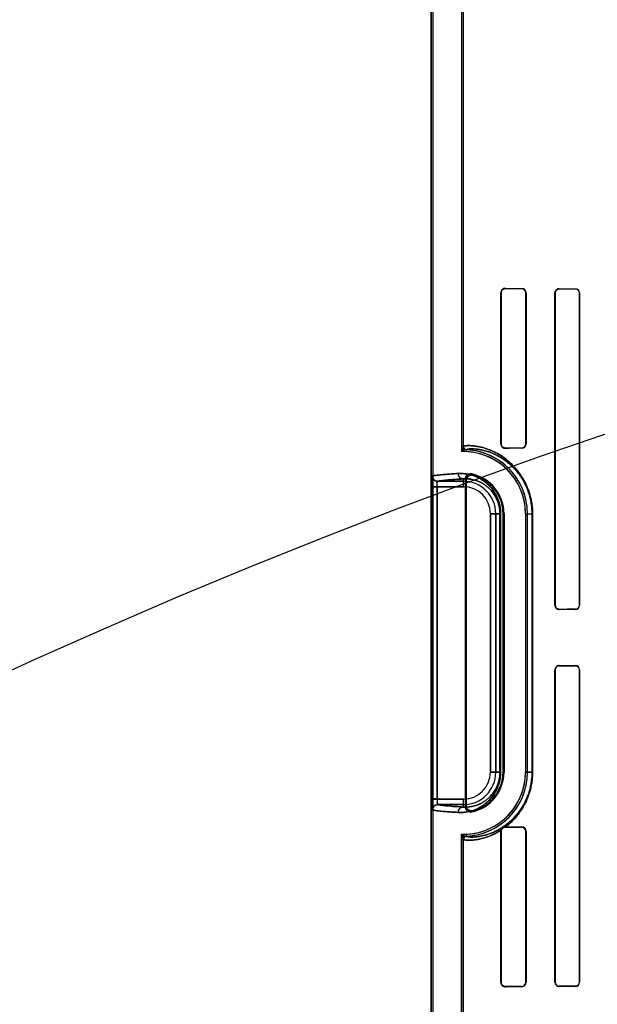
# Model space of a CAD drawing. Header units: millimetres. Extents: x 0 to 297, y 0 to 210.
# Tile 343 of 455: x 239.467 to 239.896, y 158.607 to 159.338. Entities that reach past the tile are written whole.
import ezdxf

# ---------------------------------------------------------------- set-up
doc = ezdxf.new("R2010")
doc.units = ezdxf.units.MM
doc.header["$LTSCALE"] = 16.335
doc.layers.get('0').update_dxf_attribs({"linetype": 'CONTINUOUS'})
for name, color, linetype in [('AXES_REF', 7, 'CONTINUOUS'), ('INTFCLR_1', 7, 'CONTINUOUS'), ('INTFCLR_72935', 7, 'CONTINUOUS')]:
    doc.layers.add(name, color=color, linetype=linetype)

msp = doc.modelspace()

# ---------------------------------------------------------------- linework, layer by layer
at = {"color": 7, "linetype": 'Continuous'}
for radius in [7.75666, 7.756, 7.70633]:
    msp.add_circle((241.43024, 154.5393), radius, dxfattribs=at)
msp.add_arc((241.43024, 154.5393), 7.68, 278.277129, 261.722871, dxfattribs=at)
at = {"layer": 'AXES_REF', "color": 9, "linetype": 'Continuous'}
msp.add_circle((241.43024, 154.5393), 4.74286, dxfattribs=at)
msp.add_arc((241.43024, 154.5393), 7.07561, 94.411812, 85.588188, dxfattribs=at)
at = {"layer": 'INTFCLR_1', "color": 6, "linetype": 'Continuous'}
for p, q in [((239.77278, 157.33929), (239.77278, 159.47529)), ((239.77419, 157.33929), (239.77419, 159.4753)), ((239.79537, 159.47573), (239.79537, 159.02121)), ((239.79678, 159.02121), (239.79678, 159.47575)), ((239.82454, 159.13529), (239.82454, 159.02329)), ((239.82474, 159.13529), (239.82474, 159.02329)), ((239.84318, 159.02329), (239.84318, 159.13529)), ((239.84335, 159.02329), (239.84335, 159.13529)), ((239.86482, 159.13529), (239.86482, 158.90329)), ((239.86496, 159.13529), (239.86496, 158.90329)), ((239.883, 158.90329), (239.883, 159.13529)), ((239.88313, 158.90329), (239.88313, 159.13529)), ((239.79819, 158.75366), (239.79819, 158.99691)), ((239.79889, 158.99604), (239.79889, 158.75454)), ((239.82625, 158.77929), (239.82625, 158.97129)), ((239.82695, 158.97129), (239.82695, 158.77929)), ((239.84295, 158.97129), (239.84295, 158.77929)), ((239.84436, 158.77929), (239.84436, 158.97129)), ((239.86482, 158.85529), (239.86482, 158.62329)), ((239.86496, 158.85529), (239.86496, 158.62329)), ((239.883, 158.62329), (239.883, 158.85529)), ((239.88313, 158.62329), (239.88313, 158.85529)), ((239.82802, 158.73873), (239.82828, 158.73873)), ((239.82466, 158.73618), (239.82454, 158.73529)), ((239.82454, 158.73529), (239.82454, 158.62329)), ((239.82474, 158.73529), (239.82474, 158.62329)), ((239.84318, 158.62329), (239.84318, 158.73529)), ((239.84335, 158.62329), (239.84335, 158.73529)), ((239.79537, 158.72936), (239.79537, 157.76521)), ((239.79678, 157.76521), (239.79678, 158.72936))]:
    msp.add_line(p, q, dxfattribs=at)
at = {"layer": 'INTFCLR_1', "color": 9, "linetype": 'Continuous'}
for p, q in [((239.82454, 159.13529), (239.82474, 159.13529)), ((239.82802, 159.13854), (239.82802, 159.13873)), ((239.84002, 159.13864), (239.84002, 159.13847)), ((239.84318, 159.13529), (239.84335, 159.13529)), ((239.86482, 159.13529), (239.86496, 159.13529)), ((239.86802, 159.13833), (239.86802, 159.13847)), ((239.88002, 159.13841), (239.88002, 159.13828)), ((239.883, 159.13529), (239.88313, 159.13529)), ((239.79678, 159.02121), (239.79537, 159.02121)), ((239.79899, 159.01741), (239.79906, 159.01882)), ((239.82474, 159.02329), (239.82454, 159.02329)), ((239.82802, 159.01984), (239.82802, 159.02003)), ((239.84002, 159.0201), (239.84002, 159.01993)), ((239.84335, 159.02329), (239.84318, 159.02329)), ((239.79678, 158.99536), (239.77767, 158.99536)), ((239.79678, 158.99136), (239.79678, 158.99715)), ((239.77324, 158.75922), (239.77324, 158.99136)), ((239.77723, 158.99136), (239.77723, 158.75922)), ((239.77723, 158.99136), (239.79678, 158.99136)), ((239.81685, 158.97129), (239.81685, 158.77929)), ((239.81685, 158.97129), (239.82441, 158.97129)), ((239.82085, 158.77929), (239.82085, 158.97129)), ((239.82394, 158.77929), (239.82394, 158.97129)), ((239.82441, 158.97129), (239.82441, 158.77929)), ((239.82625, 158.97129), (239.82695, 158.97129)), ((239.84295, 158.97129), (239.84814, 158.97129)), ((239.84784, 158.77929), (239.84784, 158.97129)), ((239.84814, 158.97129), (239.84814, 158.77929)), ((239.86496, 158.90329), (239.86482, 158.90329)), ((239.86802, 158.9001), (239.86802, 158.90024)), ((239.88002, 158.90029), (239.88002, 158.90016)), ((239.88313, 158.90329), (239.883, 158.90329)), ((239.86802, 158.85833), (239.86802, 158.85847)), ((239.88002, 158.85841), (239.88002, 158.85828)), ((239.86482, 158.85529), (239.86496, 158.85529)), ((239.883, 158.85529), (239.88313, 158.85529)), ((239.82441, 158.77929), (239.81685, 158.77929)), ((239.82695, 158.77929), (239.82625, 158.77929)), ((239.84295, 158.77929), (239.84814, 158.77929)), ((239.79678, 158.75922), (239.77324, 158.75922)), ((239.77767, 158.75522), (239.79678, 158.75522)), ((239.79678, 158.75342), (239.79678, 158.75922)), ((239.82802, 158.73854), (239.82802, 158.73873)), ((239.84002, 158.73864), (239.84002, 158.73847)), ((239.79906, 158.73176), (239.79899, 158.73317)), ((239.82454, 158.73529), (239.82474, 158.73529)), ((239.84318, 158.73529), (239.84335, 158.73529)), ((239.79537, 158.72936), (239.79678, 158.72936)), ((239.82474, 158.62329), (239.82454, 158.62329)), ((239.84335, 158.62329), (239.84318, 158.62329)), ((239.86496, 158.62329), (239.86482, 158.62329)), ((239.88313, 158.62329), (239.883, 158.62329)), ((239.82802, 158.61984), (239.82802, 158.62003)), ((239.84002, 158.6201), (239.84002, 158.61993)), ((239.86802, 158.6201), (239.86802, 158.62024)), ((239.88002, 158.62029), (239.88002, 158.62016))]:
    msp.add_line(p, q, dxfattribs=at)
at = {"layer": 'INTFCLR_1', "color": 7, "linetype": 'Continuous'}
for p, q in [((239.77324, 158.99136), (239.77723, 158.99136)), ((239.77723, 158.99136), (239.77324, 158.99058)), ((239.82535, 158.73804), (239.82871, 158.74038)), ((239.82871, 158.74038), (239.82552, 158.73815))]:
    msp.add_line(p, q, dxfattribs=at)
for points in [[(239.82802, 159.13854), (239.8279, 159.13854), (239.82778, 159.13853), (239.82766, 159.13852), (239.82755, 159.13851), (239.82744, 159.13849), (239.82734, 159.13847), (239.82723, 159.13845), (239.82713, 159.13842), (239.82704, 159.1384)], [(239.86802, 159.13833), (239.86791, 159.13833), (239.8678, 159.13832), (239.86769, 159.13831), (239.86758, 159.1383), (239.86746, 159.13828), (239.86735, 159.13826), (239.86725, 159.13824), (239.86714, 159.13821), (239.86704, 159.13817)], [(239.82704, 159.02018), (239.82714, 159.02015), (239.82724, 159.02012), (239.82734, 159.0201), (239.82744, 159.02008), (239.82755, 159.02006), (239.82766, 159.02005), (239.82778, 159.02004), (239.8279, 159.02003), (239.82802, 159.02003)], [(239.86704, 158.9004), (239.86714, 158.90037), (239.86725, 158.90034), (239.86735, 158.90031), (239.86746, 158.90029), (239.86757, 158.90027), (239.86768, 158.90026), (239.86779, 158.90025), (239.8679, 158.90024), (239.86802, 158.90024)], [(239.86802, 158.85833), (239.86791, 158.85833), (239.8678, 158.85832), (239.86769, 158.85831), (239.86758, 158.8583), (239.86746, 158.85828), (239.86735, 158.85826), (239.86725, 158.85824), (239.86714, 158.85821), (239.86704, 158.85817)], [(239.82802, 158.73854), (239.8279, 158.73854), (239.82778, 158.73853), (239.82766, 158.73852), (239.82755, 158.73851), (239.82744, 158.73849), (239.82734, 158.73847), (239.82723, 158.73845), (239.82713, 158.73842), (239.82704, 158.7384)], [(239.82711, 158.73862), (239.82716, 158.73863), (239.82721, 158.73864), (239.82726, 158.73866), (239.82731, 158.73867), (239.82737, 158.73868), (239.82742, 158.73869), (239.82748, 158.7387), (239.82754, 158.7387), (239.8276, 158.73871), (239.82767, 158.73872), (239.82773, 158.73872), (239.8278, 158.73873), (239.82787, 158.73873), (239.82794, 158.73873), (239.82802, 158.73873)], [(239.82704, 158.62018), (239.82714, 158.62015), (239.82724, 158.62012), (239.82734, 158.6201), (239.82744, 158.62008), (239.82755, 158.62006), (239.82766, 158.62005), (239.82778, 158.62004), (239.8279, 158.62003), (239.82802, 158.62003)], [(239.86704, 158.6204), (239.86714, 158.62037), (239.86725, 158.62034), (239.86735, 158.62031), (239.86746, 158.62029), (239.86757, 158.62027), (239.86768, 158.62026), (239.86779, 158.62025), (239.8679, 158.62024), (239.86802, 158.62024)]]:
    msp.add_lwpolyline(points, dxfattribs=at)
at = {"layer": 'INTFCLR_1', "color": 6, "linetype": 'Continuous'}
for centre, radius, start, end in [((239.82799, 159.13529), 0.00345, 89.50433, 179.98944), ((239.84, 159.13529), 0.00335, 0.00466, 89.60143), ((239.84, 159.13529), 0.00318, 0.00304, 89.68322), ((239.868, 159.13529), 0.00319, 89.70002, 179.99776), ((239.88, 159.13529), 0.00313, 0.00228, 89.73473), ((239.88001, 159.13529), 0.00299, 0.00186, 89.76945), ((239.79918, 159.02121), 0.00381, 179.99746, 267.24366), ((239.79918, 159.02121), 0.0024, 179.99671, 267.24365), ((239.79678, 158.97129), 0.04617, 0, 87.24801), ((239.79678, 158.97129), 0.04758, 0, 87.24795), ((239.82799, 159.02329), 0.00345, 180.00927, 270.49704), ((239.84, 159.02329), 0.00335, 270.39856, 359.99532), ((239.84, 159.02329), 0.00318, 270.31599, 359.99774), ((239.79678, 158.97129), 0.03017, 0, 78.11108), ((239.79678, 158.97129), 0.02947, 0, 76.16476), ((239.868, 158.90329), 0.00319, 180.00301, 270.2992), ((239.88, 158.90329), 0.00313, 270.26467, 359.99829), ((239.88001, 158.90329), 0.00299, 270.22982, 359.99889), ((239.868, 158.85529), 0.00319, 89.69999, 179.99776), ((239.88, 158.85529), 0.00313, 0.0023, 89.7347), ((239.88001, 158.85529), 0.00299, 0.00189, 89.76942), ((239.79678, 158.77929), 0.04617, 272.75212, 360), ((239.79678, 158.77929), 0.04758, 272.75212, 360), ((239.79678, 158.77929), 0.03017, 281.88892, 360), ((239.79678, 158.77929), 0.02947, 283.83524, 360), ((239.84, 158.73529), 0.00335, 0.00467, 89.60142), ((239.79918, 158.72936), 0.00381, 92.75478, 180.00406), ((239.79918, 158.72936), 0.0024, 92.75557, 180.00404), ((239.84, 158.73529), 0.00318, 0.00301, 89.68325), ((239.82799, 158.62329), 0.00345, 180.00926, 270.49705), ((239.84, 158.62329), 0.00335, 270.39855, 359.99533), ((239.84, 158.62329), 0.00318, 270.31601, 359.99776), ((239.868, 158.62329), 0.00319, 180.00302, 270.29922), ((239.88, 158.62329), 0.00313, 270.26465, 359.99827), ((239.88001, 158.62329), 0.00299, 270.22987, 359.99889)]:
    msp.add_arc(centre, radius, start, end, dxfattribs=at)
at = {"layer": 'INTFCLR_1', "color": 9, "linetype": 'Continuous'}
for centre, radius, start, end in [((239.79678, 158.97129), 0.02407, 0, 90), ((239.74687, 158.95527), 0.06609, 38.08566, 39.05885), ((239.74662, 158.94831), 0.07704, 42.04405, 42.95982), ((239.79678, 158.97129), 0.02007, 0, 90), ((239.79678, 158.77929), 0.02407, 270, 360), ((239.79678, 158.77929), 0.02007, 270, 360), ((239.74687, 158.7953), 0.06609, 320.94115, 321.91434), ((239.74662, 158.80226), 0.07704, 317.04018, 317.95595), ((239.78066, 158.80299), 0.07892, 307.50067, 307.73876)]:
    msp.add_arc(centre, radius, start, end, dxfattribs=at)
at = {"layer": 'INTFCLR_1', "color": 7, "linetype": 'Continuous'}
msp.add_arc((239.77767, 158.75122), 0.004, 90.13323, 179.98228, dxfattribs=at)
at = {"layer": 'INTFCLR_1', "color": 6, "linetype": 'Continuous'}
for centre, major_axis, start_param, end_param in [((240.21402, 159.13929), (0.41724, 0), -2.752157, -2.682293), ((240.21402, 159.13929), (0.44124, 0), -2.635828, -2.582258), ((240.21402, 159.13929), (0.41724, 0), -2.548571, -2.498918), ((240.21402, 159.13929), (0.44124, 0), -2.472123, -2.429437), ((240.21402, 159.01929), (0.44124, 0), 2.582258, 2.635828), ((240.21402, 159.01929), (0.41724, 0), 2.682293, 2.752157), ((240.21402, 158.89929), (0.44124, 0), 2.429437, 2.472123), ((240.21402, 158.89929), (0.41724, 0), 2.498918, 2.548571), ((240.21402, 158.85929), (0.41724, 0), -2.548571, -2.498918), ((240.21402, 158.85929), (0.44124, 0), -2.472123, -2.429437), ((240.21402, 158.73929), (0.44124, 0), -2.635828, -2.582258), ((240.21402, 158.73929), (0.41724, 0), -2.750492, -2.682293), ((240.21402, 158.61929), (0.44124, 0), 2.582258, 2.635828), ((240.21402, 158.61929), (0.41724, 0), 2.682293, 2.752157), ((240.21402, 158.61929), (0.44124, 0), 2.429437, 2.472123), ((240.21402, 158.61929), (0.41724, 0), 2.498918, 2.548571)]:
    msp.add_ellipse(centre, major_axis=major_axis, ratio=0.003491, start_param=start_param, end_param=end_param, dxfattribs=at)
at = {"layer": 'INTFCLR_1', "color": 7, "linetype": 'Continuous'}
for points, knots in [([(239.82802, 159.13854), (239.82751, 159.13854), (239.82642, 159.13829), (239.8251, 159.13712), (239.82474, 159.13591), (239.82474, 159.13529)], [0, 0, 0, 0, 0.299644, 0.633021, 1, 1, 1, 1]), ([(239.86802, 159.13833), (239.86745, 159.13832), (239.86637, 159.13803), (239.86524, 159.13684), (239.86496, 159.13582), (239.86496, 159.13529)], [0, 0, 0, 0, 0.36258, 0.663883, 1, 1, 1, 1]), ([(239.82474, 159.02329), (239.82474, 159.02284), (239.82494, 159.0219), (239.82597, 159.0205), (239.82726, 159.02004), (239.82802, 159.02003)], [0, 0, 0, 0, 0.264771, 0.552584, 1, 1, 1, 1]), ([(239.77324, 158.99058), (239.77323, 158.9911), (239.77324, 158.99212), (239.77325, 158.99362), (239.77328, 158.99494), (239.77331, 158.99604), (239.77335, 158.997), (239.7734, 158.99787), (239.77347, 158.99864), (239.77355, 158.99906), (239.77361, 158.99934), (239.77367, 158.99936)], [0, 0, 0, 0, 0.17539, 0.348705, 0.511304, 0.623869, 0.724302, 0.837794, 0.922722, 0.977156, 1, 1, 1, 1]), ([(239.77367, 158.99936), (239.77354, 158.99892), (239.77338, 158.99798), (239.77333, 158.99639), (239.77325, 158.99417), (239.77324, 158.99245), (239.77324, 158.99136)], [0, 0, 0, 0, 0.168707, 0.355606, 0.592589, 1, 1, 1, 1]), ([(239.86496, 158.90329), (239.86496, 158.90276), (239.86524, 158.90174), (239.86636, 158.90055), (239.86744, 158.90025), (239.86802, 158.90024)], [0, 0, 0, 0, 0.33515, 0.632361, 1, 1, 1, 1]), ([(239.86496, 158.90329), (239.86496, 158.90274), (239.86531, 158.90147), (239.86638, 158.90062), (239.86704, 158.9004)], [0, 0, 0, 0, 0.441846, 1, 1, 1, 1]), ([(239.86802, 158.85833), (239.86745, 158.85832), (239.86637, 158.85803), (239.86524, 158.85684), (239.86496, 158.85582), (239.86496, 158.85529)], [0, 0, 0, 0, 0.362579, 0.663883, 1, 1, 1, 1]), ([(239.77324, 158.75922), (239.77324, 158.75848), (239.77325, 158.75706), (239.77329, 158.75506), (239.77335, 158.75313), (239.77351, 158.75189), (239.77367, 158.75122)], [0, 0, 0, 0, 0.276496, 0.531662, 0.745675, 1, 1, 1, 1]), ([(239.77372, 158.75117), (239.77365, 158.75108), (239.77349, 158.75177), (239.77341, 158.7526), (239.7733, 158.75444), (239.77326, 158.75622), (239.77324, 158.75769), (239.77324, 158.7587), (239.77324, 158.75922)], [0, 0, 0, 0, 0.04402, 0.133966, 0.456681, 0.625592, 0.809456, 1, 1, 1, 1]), ([(239.77372, 158.75117), (239.77372, 158.75194), (239.77411, 158.75329), (239.77561, 158.75479), (239.77695, 158.7552), (239.77771, 158.75519)], [0, 0, 0, 0, 0.3693, 0.633266, 1, 1, 1, 1]), ([(239.77723, 158.75922), (239.77723, 158.75876), (239.7774, 158.75761), (239.77679, 158.75534), (239.77767, 158.75522)], [0, 0, 0, 0, 0.340589, 1, 1, 1, 1]), ([(239.77723, 158.75922), (239.77723, 158.75896), (239.77724, 158.75824), (239.77729, 158.75696), (239.77736, 158.7562), (239.77755, 158.75509), (239.77771, 158.75519)], [0, 0, 0, 0, 0.188311, 0.537131, 0.857573, 1, 1, 1, 1]), ([(239.82802, 158.73873), (239.82773, 158.73874), (239.82692, 158.73864), (239.82544, 158.73789), (239.82464, 158.73663), (239.82453, 158.73581)], [0, 0, 0, 0, 0.179972, 0.489798, 1, 1, 1, 1]), ([(239.82466, 158.73618), (239.82479, 158.73666), (239.82535, 158.73776), (239.82644, 158.73844), (239.82711, 158.73862)], [0, 0, 0, 0, 0.418174, 1, 1, 1, 1]), ([(239.82802, 158.73854), (239.82751, 158.73854), (239.82642, 158.73829), (239.8251, 158.73712), (239.82474, 158.73591), (239.82474, 158.73529)], [0, 0, 0, 0, 0.299644, 0.633021, 1, 1, 1, 1]), ([(239.82704, 158.7384), (239.82659, 158.73826), (239.82538, 158.73759), (239.82474, 158.73617), (239.82474, 158.73529)], [0, 0, 0, 0, 0.345302, 1, 1, 1, 1]), ([(239.82474, 158.62329), (239.82474, 158.62284), (239.82494, 158.6219), (239.82597, 158.6205), (239.82726, 158.62004), (239.82802, 158.62003)], [0, 0, 0, 0, 0.264771, 0.552584, 1, 1, 1, 1]), ([(239.82474, 158.62329), (239.82474, 158.62273), (239.82509, 158.62136), (239.82627, 158.62041), (239.82704, 158.62018)], [0, 0, 0, 0, 0.408558, 1, 1, 1, 1]), ([(239.86496, 158.62329), (239.86496, 158.62276), (239.86524, 158.62174), (239.86636, 158.62055), (239.86744, 158.62025), (239.86802, 158.62024)], [0, 0, 0, 0, 0.335151, 0.632361, 1, 1, 1, 1]), ([(239.86496, 158.62329), (239.86496, 158.62274), (239.86531, 158.62147), (239.86638, 158.62062), (239.86704, 158.6204)], [0, 0, 0, 0, 0.441846, 1, 1, 1, 1])]:
    msp.add_open_spline(points, degree=3, knots=knots, dxfattribs=at)
at = {"layer": 'INTFCLR_1', "color": 9, "linetype": 'Continuous'}
for points, knots in [([(239.84814, 158.97129), (239.84814, 158.97368), (239.84789, 158.97723), (239.84709, 158.98182), (239.8463, 158.98505), (239.84536, 158.98807), (239.84397, 158.99173), (239.84237, 158.99508), (239.8406, 158.99813), (239.83887, 159.00081), (239.83705, 159.00324), (239.83516, 159.00545), (239.83336, 159.00739), (239.83035, 159.01028), (239.82607, 159.01361), (239.82176, 159.01619), (239.81852, 159.01776), (239.81565, 159.01898), (239.81232, 159.02013), (239.80866, 159.02104), (239.8055, 159.02158), (239.80283, 159.02183), (239.80031, 159.02191), (239.79833, 159.02178), (239.79716, 159.02154), (239.79678, 159.02132), (239.79678, 159.02121)], [0, 0, 0, 0, 0.08893, 0.132011, 0.173108, 0.212468, 0.249881, 0.318491, 0.350341, 0.380752, 0.437099, 0.463383, 0.488564, 0.535543, 0.618398, 0.689853, 0.722078, 0.752118, 0.806066, 0.852663, 0.892337, 0.925392, 0.952138, 0.9869, 0.995923, 1, 1, 1, 1]), ([(239.84784, 158.97129), (239.84784, 158.97357), (239.84761, 158.97697), (239.84684, 158.98135), (239.84609, 158.98443), (239.8452, 158.98732), (239.84388, 158.99081), (239.84235, 158.99401), (239.84068, 158.99692), (239.83903, 158.99947), (239.8373, 159.0018), (239.83551, 159.0039), (239.8338, 159.00575), (239.83094, 159.0085), (239.82687, 159.01168), (239.82277, 159.01413), (239.8197, 159.01563), (239.81696, 159.01679), (239.81381, 159.01787), (239.81033, 159.01873), (239.80733, 159.01923), (239.8048, 159.01946), (239.80241, 159.01952), (239.80054, 159.01938), (239.79942, 159.01915), (239.79906, 159.01892), (239.79906, 159.01882)], [0, 0, 0, 0, 0.089224, 0.132436, 0.173653, 0.213115, 0.250631, 0.319387, 0.351277, 0.381743, 0.43815, 0.464426, 0.489622, 0.53661, 0.61937, 0.690723, 0.722858, 0.752849, 0.80664, 0.853071, 0.892552, 0.925464, 0.952119, 0.986803, 0.995829, 1, 1, 1, 1]), ([(239.79296, 159.00115), (239.7887, 159.00092), (239.78309, 159.00059), (239.77667, 158.9999), (239.77448, 158.99957), (239.77367, 158.99936)], [0, 0, 0, 0, 0.659838, 0.870086, 1, 1, 1, 1]), ([(239.77767, 158.99536), (239.77847, 158.99558), (239.78063, 158.9959), (239.78699, 158.99659), (239.79256, 158.99692), (239.79678, 158.99715)], [0, 0, 0, 0, 0.129944, 0.340195, 1, 1, 1, 1]), ([(239.82441, 158.97129), (239.82441, 158.97226), (239.82432, 158.97417), (239.82391, 158.97695), (239.82328, 158.97955), (239.82249, 158.98193), (239.82157, 158.98407), (239.82056, 158.98601), (239.81949, 158.98775), (239.81805, 158.98978), (239.81619, 158.99196), (239.8142, 158.99383), (239.81262, 158.9951), (239.8111, 158.9962), (239.80855, 158.99778), (239.80493, 158.99945), (239.80131, 159.00048), (239.79857, 159.00095), (239.79604, 159.0012), (239.79417, 159.00122), (239.79296, 159.00115)], [0, 0, 0, 0, 0.060036, 0.118405, 0.173431, 0.225153, 0.273231, 0.317907, 0.35992, 0.39948, 0.471663, 0.537024, 0.567744, 0.597289, 0.65287, 0.753136, 0.842855, 0.884687, 0.924767, 1, 1, 1, 1]), ([(239.79678, 158.99715), (239.7963, 158.99715), (239.79529, 158.99736), (239.794, 158.99826), (239.79315, 158.99961), (239.79296, 159.00065), (239.79296, 159.00115)], [0, 0, 0, 0, 0.234788, 0.492425, 0.754839, 1, 1, 1, 1]), ([(239.82394, 158.97129), (239.82394, 158.97213), (239.82386, 158.9738), (239.82351, 158.97622), (239.82296, 158.97849), (239.82227, 158.98056), (239.82147, 158.98243), (239.8206, 158.98411), (239.81968, 158.98563), (239.81843, 158.98739), (239.81682, 158.98929), (239.81479, 158.99118), (239.81277, 158.99272), (239.81021, 158.99432), (239.80708, 158.99575), (239.80396, 158.99662), (239.8016, 158.99701), (239.79943, 158.99722), (239.79782, 158.99722), (239.79678, 158.99715)], [0, 0, 0, 0, 0.060434, 0.119179, 0.174526, 0.226533, 0.274834, 0.319701, 0.361882, 0.401549, 0.473859, 0.53926, 0.599417, 0.654917, 0.754785, 0.844025, 0.885573, 0.925375, 1, 1, 1, 1]), ([(239.79296, 158.74942), (239.79417, 158.74936), (239.79671, 158.74937), (239.80066, 158.74991), (239.8049, 158.75111), (239.80853, 158.75278), (239.8115, 158.75463), (239.81341, 158.75608), (239.81494, 158.75744), (239.81652, 158.759), (239.81848, 158.7613), (239.82025, 158.76397), (239.82155, 158.76646), (239.82247, 158.76862), (239.82328, 158.771), (239.82391, 158.7736), (239.82431, 158.77639), (239.82441, 158.77831), (239.82441, 158.77929)], [0, 0, 0, 0, 0.075054, 0.156481, 0.24598, 0.346456, 0.402329, 0.462581, 0.494703, 0.528376, 0.600472, 0.681052, 0.725905, 0.774254, 0.826015, 0.881343, 0.9393, 1, 1, 1, 1]), ([(239.79678, 158.75342), (239.79782, 158.75336), (239.8, 158.75335), (239.8034, 158.7538), (239.80705, 158.75481), (239.81019, 158.75624), (239.81276, 158.75784), (239.81441, 158.7591), (239.81573, 158.76027), (239.81711, 158.76163), (239.81881, 158.76362), (239.82033, 158.76595), (239.82146, 158.76812), (239.82226, 158.76999), (239.82296, 158.77207), (239.8235, 158.77433), (239.82386, 158.77676), (239.82394, 158.77843), (239.82394, 158.77929)], [0, 0, 0, 0, 0.074446, 0.155312, 0.244328, 0.344404, 0.400195, 0.460349, 0.492488, 0.526199, 0.598427, 0.679297, 0.724275, 0.772854, 0.824939, 0.880575, 0.938899, 1, 1, 1, 1]), ([(239.82828, 158.73873), (239.82879, 158.73913), (239.82982, 158.73995), (239.83191, 158.74177), (239.83455, 158.74437), (239.83767, 158.74805), (239.84013, 158.75163), (239.84202, 158.7549), (239.8434, 158.75765), (239.84446, 158.76012), (239.84524, 158.76223), (239.84599, 158.7645), (239.84664, 158.76686), (239.84718, 158.76932), (239.84764, 158.77191), (239.84803, 158.77523), (239.84814, 158.77793), (239.84814, 158.77929)], [0, 0, 0, 0, 0.041302, 0.084672, 0.177402, 0.279381, 0.393399, 0.455701, 0.521399, 0.591159, 0.627849, 0.665785, 0.744388, 0.78524, 0.82723, 0.912659, 1, 1, 1, 1]), ([(239.82897, 158.74058), (239.82945, 158.74095), (239.83043, 158.74174), (239.83241, 158.74347), (239.83493, 158.74596), (239.83789, 158.74946), (239.84023, 158.75288), (239.84203, 158.75599), (239.84334, 158.75863), (239.84434, 158.76098), (239.84509, 158.763), (239.8458, 158.76516), (239.84642, 158.76742), (239.84693, 158.76977), (239.84737, 158.77224), (239.84774, 158.77541), (239.84784, 158.77799), (239.84784, 158.77929)], [0, 0, 0, 0, 0.041253, 0.084488, 0.177056, 0.278887, 0.392812, 0.455142, 0.520834, 0.59068, 0.62735, 0.665338, 0.744023, 0.784937, 0.826969, 0.912524, 1, 1, 1, 1]), ([(239.79678, 158.75342), (239.79256, 158.75366), (239.78699, 158.75399), (239.78063, 158.75467), (239.77847, 158.755), (239.77767, 158.75522)], [0, 0, 0, 0, 0.659805, 0.870061, 1, 1, 1, 1]), ([(239.79296, 158.74942), (239.79296, 158.74992), (239.79315, 158.75096), (239.794, 158.75231), (239.79529, 158.75321), (239.7963, 158.75342), (239.79678, 158.75342)], [0, 0, 0, 0, 0.245161, 0.507575, 0.765212, 1, 1, 1, 1]), ([(239.77367, 158.75122), (239.77448, 158.751), (239.77667, 158.75067), (239.78309, 158.74999), (239.7887, 158.74966), (239.79296, 158.74942)], [0, 0, 0, 0, 0.129914, 0.340162, 1, 1, 1, 1]), ([(239.79678, 158.72936), (239.79678, 158.72925), (239.79719, 158.72902), (239.7984, 158.72879), (239.80018, 158.72868), (239.80216, 158.72872), (239.80451, 158.72888), (239.80802, 158.72937), (239.81139, 158.7302), (239.81389, 158.731), (239.81581, 158.73168), (239.81832, 158.73271), (239.82147, 158.73425), (239.82358, 158.73549), (239.82466, 158.73618)], [0, 0, 0, 0, 0.011564, 0.037372, 0.136443, 0.184717, 0.240581, 0.375849, 0.544925, 0.59299, 0.643358, 0.751312, 0.869734, 1, 1, 1, 1]), ([(239.79906, 158.73176), (239.79907, 158.73165), (239.79944, 158.73142), (239.80061, 158.73118), (239.80228, 158.73106), (239.80417, 158.73109), (239.8064, 158.73123), (239.80972, 158.73169), (239.81292, 158.73247), (239.8153, 158.73323), (239.81712, 158.73387), (239.81951, 158.73484), (239.8225, 158.73631), (239.8245, 158.73749), (239.82552, 158.73815)], [0, 0, 0, 0, 0.011899, 0.037722, 0.1368, 0.184985, 0.240748, 0.375771, 0.544631, 0.592826, 0.643261, 0.751144, 0.869418, 1, 1, 1, 1])]:
    msp.add_open_spline(points, degree=3, knots=knots, dxfattribs=at)
at = {"layer": 'INTFCLR_1', "color": 6, "linetype": 'Continuous'}
for points, knots in [([(239.77367, 158.99936), (239.77367, 158.99859), (239.77408, 158.99726), (239.77557, 158.99576), (239.77691, 158.99536), (239.77767, 158.99536)], [0, 0, 0, 0, 0.368233, 0.632346, 1, 1, 1, 1]), ([(239.77723, 158.99136), (239.77723, 158.9916), (239.77723, 158.9923), (239.77727, 158.99358), (239.77734, 158.99437), (239.7775, 158.99541), (239.77767, 158.99536)], [0, 0, 0, 0, 0.183255, 0.523776, 0.872593, 1, 1, 1, 1]), ([(239.79819, 158.99691), (239.79819, 158.99755), (239.79851, 158.99886), (239.8001, 159.00066), (239.80197, 159.00103), (239.80299, 159.00081)], [0, 0, 0, 0, 0.275736, 0.551416, 1, 1, 1, 1]), ([(239.80383, 158.99991), (239.80319, 159.00006), (239.80183, 159.00005), (239.79967, 158.9989), (239.79889, 158.9971), (239.79889, 158.99604)], [0, 0, 0, 0, 0.276184, 0.550189, 1, 1, 1, 1]), ([(239.80299, 158.74976), (239.80237, 158.74963), (239.80103, 158.74968), (239.79894, 158.75086), (239.79819, 158.75262), (239.79819, 158.75366)], [0, 0, 0, 0, 0.275737, 0.551417, 1, 1, 1, 1]), ([(239.79889, 158.75454), (239.79889, 158.75388), (239.79922, 158.75256), (239.80086, 158.75074), (239.80279, 158.75041), (239.80383, 158.75067)], [0, 0, 0, 0, 0.276184, 0.550188, 1, 1, 1, 1])]:
    msp.add_open_spline(points, degree=3, knots=knots, dxfattribs=at)
at = {"layer": 'INTFCLR_1', "color": 9, "linetype": 'Continuous'}
for points in [[(239.82871, 158.74038), (239.82825, 158.74), (239.828, 158.73933), (239.82802, 158.73873)], [(239.82897, 158.74058), (239.82847, 158.74015), (239.82821, 158.73938), (239.82828, 158.73873)]]:
    msp.add_open_spline(points, degree=3, dxfattribs=at)
at = {"layer": 'INTFCLR_1', "color": 7, "linetype": 'Continuous'}
for points in [[(239.82453, 158.73581), (239.82438, 158.73658), (239.82471, 158.73758), (239.82535, 158.73804)], [(239.82552, 158.73815), (239.82494, 158.73773), (239.8246, 158.73689), (239.82466, 158.73618)]]:
    msp.add_open_spline(points, degree=3, dxfattribs=at)
at = {"layer": 'INTFCLR_72935', "color": 6, "linetype": 'Continuous'}
for p, q in [((239.77278, 159.47529), (239.77278, 157.33929)), ((239.77419, 157.33929), (239.77419, 159.47531)), ((239.79537, 159.47572), (239.79537, 159.01744)), ((239.79678, 159.01887), (239.79678, 159.47575)), ((239.82454, 159.02329), (239.82454, 159.13529)), ((239.82474, 159.02329), (239.82474, 159.13529)), ((239.84318, 159.13529), (239.84318, 159.02329)), ((239.84335, 159.13529), (239.84335, 159.02329)), ((239.86482, 158.90329), (239.86482, 159.13529)), ((239.86496, 158.90329), (239.86496, 159.13529)), ((239.883, 159.13529), (239.883, 158.90329)), ((239.88313, 159.13529), (239.88313, 158.90329)), ((239.79819, 158.99691), (239.79819, 158.75366)), ((239.79889, 158.75454), (239.79889, 158.99604)), ((239.82625, 158.97129), (239.82625, 158.77929)), ((239.82695, 158.77929), (239.82695, 158.97129)), ((239.84295, 158.97129), (239.84295, 158.77929)), ((239.84436, 158.77929), (239.84436, 158.97129)), ((239.86482, 158.62329), (239.86482, 158.85529)), ((239.86496, 158.62329), (239.86496, 158.85529)), ((239.883, 158.85529), (239.883, 158.62329)), ((239.88313, 158.85529), (239.88313, 158.62329)), ((239.82828, 158.73873), (239.82802, 158.73873)), ((239.79537, 157.76144), (239.79537, 158.73313)), ((239.79678, 157.76287), (239.79678, 158.7317)), ((239.82466, 158.73618), (239.82454, 158.73529)), ((239.82454, 158.62329), (239.82454, 158.73529)), ((239.82474, 158.62329), (239.82474, 158.73529)), ((239.84318, 158.73529), (239.84318, 158.62329)), ((239.84335, 158.73529), (239.84335, 158.62329))]:
    msp.add_line(p, q, dxfattribs=at)
at = {"layer": 'INTFCLR_72935', "color": 9, "linetype": 'Continuous'}
for p, q in [((239.82474, 159.13529), (239.82454, 159.13529)), ((239.82802, 159.13873), (239.82802, 159.13854)), ((239.84002, 159.13847), (239.84002, 159.13864)), ((239.84335, 159.13529), (239.84318, 159.13529)), ((239.86496, 159.13529), (239.86482, 159.13529)), ((239.86802, 159.13847), (239.86802, 159.13833)), ((239.88002, 159.13828), (239.88002, 159.13841)), ((239.88313, 159.13529), (239.883, 159.13529)), ((239.82454, 159.02329), (239.82474, 159.02329)), ((239.82802, 159.02003), (239.82802, 159.01984)), ((239.84002, 159.01993), (239.84002, 159.0201)), ((239.84318, 159.02329), (239.84335, 159.02329)), ((239.77767, 158.99536), (239.79678, 158.99536)), ((239.79678, 158.99136), (239.79678, 158.99715)), ((239.77324, 158.75922), (239.77324, 158.99136)), ((239.79678, 158.99136), (239.77324, 158.99136)), ((239.77723, 158.75922), (239.77723, 158.99136)), ((239.81685, 158.77929), (239.81685, 158.97129)), ((239.82441, 158.97129), (239.81685, 158.97129)), ((239.82085, 158.97129), (239.82085, 158.77929)), ((239.82394, 158.97129), (239.82394, 158.77929)), ((239.82441, 158.97129), (239.82441, 158.77929)), ((239.82695, 158.97129), (239.82625, 158.97129)), ((239.84295, 158.97129), (239.84814, 158.97129)), ((239.84784, 158.97129), (239.84784, 158.77929)), ((239.84814, 158.97129), (239.84814, 158.77929)), ((239.86482, 158.90329), (239.86496, 158.90329)), ((239.86802, 158.90024), (239.86802, 158.9001)), ((239.88002, 158.90016), (239.88002, 158.90029)), ((239.883, 158.90329), (239.88313, 158.90329)), ((239.86802, 158.85847), (239.86802, 158.85833)), ((239.88002, 158.85828), (239.88002, 158.85841)), ((239.86496, 158.85529), (239.86482, 158.85529)), ((239.88313, 158.85529), (239.883, 158.85529)), ((239.81685, 158.77929), (239.82441, 158.77929)), ((239.82625, 158.77929), (239.82695, 158.77929)), ((239.84814, 158.77929), (239.84295, 158.77929)), ((239.77723, 158.75922), (239.79678, 158.75922)), ((239.79678, 158.75522), (239.77767, 158.75522)), ((239.79678, 158.75342), (239.79678, 158.75922)), ((239.82802, 158.73873), (239.82802, 158.73854)), ((239.84002, 158.73847), (239.84002, 158.73864)), ((239.82474, 158.73529), (239.82454, 158.73529)), ((239.84335, 158.73529), (239.84318, 158.73529)), ((239.82454, 158.62329), (239.82474, 158.62329)), ((239.84318, 158.62329), (239.84335, 158.62329)), ((239.86482, 158.62329), (239.86496, 158.62329)), ((239.883, 158.62329), (239.88313, 158.62329)), ((239.82802, 158.62003), (239.82802, 158.61984)), ((239.84002, 158.61993), (239.84002, 158.6201)), ((239.86802, 158.62024), (239.86802, 158.6201)), ((239.88002, 158.62016), (239.88002, 158.62029))]:
    msp.add_line(p, q, dxfattribs=at)
at = {"layer": 'INTFCLR_72935', "color": 7, "linetype": 'Continuous'}
for p, q in [((239.77723, 158.75922), (239.77324, 158.75999)), ((239.77324, 158.75922), (239.77723, 158.75922)), ((239.82871, 158.74038), (239.82537, 158.73805))]:
    msp.add_line(p, q, dxfattribs=at)
for points in [[(239.82704, 159.1384), (239.82714, 159.13842), (239.82724, 159.13845), (239.82734, 159.13847), (239.82744, 159.13849), (239.82755, 159.13851), (239.82766, 159.13852), (239.82778, 159.13853), (239.8279, 159.13854), (239.82802, 159.13854)], [(239.86704, 159.13818), (239.86714, 159.13821), (239.86725, 159.13824), (239.86735, 159.13826), (239.86746, 159.13828), (239.86757, 159.1383), (239.86768, 159.13831), (239.86779, 159.13832), (239.8679, 159.13833), (239.86802, 159.13833)], [(239.82802, 159.02003), (239.8279, 159.02003), (239.82778, 159.02004), (239.82766, 159.02005), (239.82755, 159.02006), (239.82744, 159.02008), (239.82734, 159.0201), (239.82723, 159.02012), (239.82713, 159.02015), (239.82704, 159.02018)], [(239.86802, 158.90024), (239.86791, 158.90024), (239.8678, 158.90025), (239.86769, 158.90026), (239.86758, 158.90027), (239.86746, 158.90029), (239.86735, 158.90031), (239.86725, 158.90034), (239.86714, 158.90037), (239.86704, 158.9004)], [(239.82704, 158.7384), (239.82714, 158.73842), (239.82724, 158.73845), (239.82734, 158.73847), (239.82744, 158.73849), (239.82755, 158.73851), (239.82766, 158.73852), (239.82778, 158.73853), (239.8279, 158.73854), (239.82802, 158.73854)], [(239.82802, 158.73873), (239.82793, 158.73873), (239.82784, 158.73873), (239.82775, 158.73873), (239.82767, 158.73872), (239.82759, 158.73871), (239.82751, 158.7387), (239.82744, 158.73869), (239.82737, 158.73868), (239.8273, 158.73867), (239.82724, 158.73865), (239.82717, 158.73864), (239.82711, 158.73862)], [(239.82802, 158.62003), (239.8279, 158.62003), (239.82778, 158.62004), (239.82766, 158.62005), (239.82755, 158.62006), (239.82744, 158.62008), (239.82734, 158.6201), (239.82723, 158.62012), (239.82713, 158.62015), (239.82704, 158.62018)]]:
    msp.add_lwpolyline(points, dxfattribs=at)
at = {"layer": 'INTFCLR_72935', "color": 6, "linetype": 'Continuous'}
for centre, radius, start, end in [((239.82799, 159.13529), 0.00345, 89.50298, 179.99076), ((239.84, 159.13529), 0.00335, 0.00466, 89.60143), ((239.84, 159.13529), 0.00318, 0.00225, 89.68403), ((239.868, 159.13529), 0.00319, 89.7008, 179.99699), ((239.88, 159.13529), 0.00313, 0.00405, 89.73329), ((239.88001, 159.13529), 0.00299, 0.00098, 89.77032), ((239.88982, 158.92582), 0.13158, 134.99671, 135.87203), ((239.79678, 158.97129), 0.04617, 0, 91.75065), ((239.79678, 158.97129), 0.04758, 0, 90), ((239.82799, 159.02329), 0.00345, 180.00928, 270.49703), ((239.84, 159.02329), 0.00335, 270.39855, 359.99532), ((239.84, 159.02329), 0.00318, 270.31974, 359.99358), ((239.79678, 158.97129), 0.03017, 0, 78.11108), ((239.79678, 158.97129), 0.02947, 0, 76.16476), ((239.868, 158.90329), 0.00319, 180.00227, 270.30001), ((239.88, 158.90329), 0.00313, 270.26689, 359.99574), ((239.88001, 158.90329), 0.00299, 270.23054, 359.99815), ((239.868, 158.85529), 0.00319, 89.70076, 179.997), ((239.86801, 158.85529), 0.00304, 89.74595, 179.9978), ((239.88, 158.85529), 0.00313, 0.00407, 89.73327), ((239.88001, 158.85529), 0.00299, 0.001, 89.7703), ((239.79678, 158.77929), 0.04617, 268.24935, 360), ((239.79678, 158.77929), 0.04758, 270, 360), ((239.79678, 158.77929), 0.03017, 281.88892, 360), ((239.79678, 158.77929), 0.02947, 283.83524, 360), ((239.77767, 158.75122), 0.004, 90.13322, 179.98228), ((239.84, 158.73529), 0.00335, 0.00467, 89.60142), ((239.88982, 158.82475), 0.13158, 224.12798, 225.0033), ((239.84, 158.73529), 0.00318, 0.00223, 89.68406), ((239.82799, 158.62329), 0.00345, 180.00926, 270.49704), ((239.84, 158.62329), 0.00335, 270.39854, 359.99533), ((239.84, 158.62329), 0.00318, 270.31977, 359.99359), ((239.868, 158.62329), 0.00319, 180.00225, 270.29998), ((239.86801, 158.62329), 0.00304, 180.0023, 270.25409), ((239.88, 158.62329), 0.00313, 270.26687, 359.99573), ((239.88001, 158.62329), 0.00299, 270.2306, 359.99813)]:
    msp.add_arc(centre, radius, start, end, dxfattribs=at)
at = {"layer": 'INTFCLR_72935', "color": 7, "linetype": 'Continuous'}
msp.add_arc((239.77767, 158.99936), 0.004, 180.01772, 269.86678, dxfattribs=at)
at = {"layer": 'INTFCLR_72935', "color": 9, "linetype": 'Continuous'}
for centre, radius, start, end in [((239.79678, 158.97129), 0.02407, 0, 90), ((239.74687, 158.95527), 0.06609, 38.08566, 39.05885), ((239.74662, 158.94831), 0.07704, 42.04405, 42.95982), ((239.79678, 158.97129), 0.02007, 0, 90), ((239.79678, 158.77929), 0.02407, 270, 360), ((239.79678, 158.77929), 0.02007, 270, 360), ((239.74687, 158.7953), 0.06609, 320.94115, 321.91434), ((239.74662, 158.80226), 0.07704, 317.04018, 317.95595), ((239.78066, 158.80299), 0.07892, 307.50067, 307.73876)]:
    msp.add_arc(centre, radius, start, end, dxfattribs=at)
at = {"layer": 'INTFCLR_72935', "color": 6, "linetype": 'Continuous'}
for centre, major_axis, start_param, end_param in [((240.21402, 159.13929), (0.41724, 0), -2.752157, -2.682293), ((240.21402, 159.13929), (0.44124, 0), -2.635828, -2.582258), ((240.21402, 159.13929), (0.41724, 0), -2.548571, -2.498918), ((240.21402, 159.13929), (0.44124, 0), -2.472123, -2.429437), ((240.21402, 159.01929), (0.44124, 0), 2.582258, 2.635828), ((240.21402, 159.01929), (0.41724, 0), 2.682293, 2.752157), ((240.21402, 158.89929), (0.44124, 0), 2.429437, 2.472123), ((240.21402, 158.89929), (0.41724, 0), 2.498918, 2.548571), ((240.21402, 158.85929), (0.41724, 0), -2.548571, -2.498918), ((240.21402, 158.85929), (0.44124, 0), -2.472123, -2.429437), ((240.21402, 158.73929), (0.44124, 0), -2.635828, -2.582258), ((240.21402, 158.73929), (0.41724, 0), -2.750492, -2.682293), ((240.21402, 158.61929), (0.44124, 0), 2.582258, 2.635828), ((240.21402, 158.61929), (0.41724, 0), 2.682293, 2.752157), ((240.21402, 158.61929), (0.44124, 0), 2.429437, 2.472123), ((240.21402, 158.61929), (0.41724, 0), 2.498918, 2.548571)]:
    msp.add_ellipse(centre, major_axis=major_axis, ratio=0.003491, start_param=start_param, end_param=end_param, dxfattribs=at)
at = {"layer": 'INTFCLR_72935', "color": 7, "linetype": 'Continuous'}
for points, knots in [([(239.82474, 159.13529), (239.82474, 159.13584), (239.82503, 159.13693), (239.82623, 159.1382), (239.82739, 159.13854), (239.82802, 159.13854)], [0, 0, 0, 0, 0.328956, 0.62878, 1, 1, 1, 1]), ([(239.86496, 159.13529), (239.86496, 159.13582), (239.86524, 159.13683), (239.86636, 159.13802), (239.86744, 159.13832), (239.86802, 159.13833)], [0, 0, 0, 0, 0.33515, 0.632361, 1, 1, 1, 1]), ([(239.82802, 159.02003), (239.82751, 159.02004), (239.82642, 159.02028), (239.8251, 159.02146), (239.82474, 159.02267), (239.82474, 159.02329)], [0, 0, 0, 0, 0.299643, 0.633021, 1, 1, 1, 1]), ([(239.77372, 158.99941), (239.77365, 158.9995), (239.77349, 158.9988), (239.77341, 158.99797), (239.7733, 158.99613), (239.77326, 158.99436), (239.77324, 158.99288), (239.77324, 158.99187), (239.77324, 158.99136)], [0, 0, 0, 0, 0.04402, 0.133966, 0.456681, 0.625592, 0.809456, 1, 1, 1, 1]), ([(239.77324, 158.99136), (239.77324, 158.9921), (239.77325, 158.99352), (239.77329, 158.99551), (239.77335, 158.99745), (239.77351, 158.99869), (239.77367, 158.99936)], [0, 0, 0, 0, 0.276496, 0.531662, 0.745675, 1, 1, 1, 1]), ([(239.77771, 158.99538), (239.77695, 158.99538), (239.77561, 158.99578), (239.77411, 158.99729), (239.77372, 158.99864), (239.77372, 158.99941)], [0, 0, 0, 0, 0.366734, 0.6307, 1, 1, 1, 1]), ([(239.77723, 158.99136), (239.77723, 158.99181), (239.7774, 158.99297), (239.77679, 158.99524), (239.77767, 158.99536)], [0, 0, 0, 0, 0.340589, 1, 1, 1, 1]), ([(239.77723, 158.99136), (239.77723, 158.99161), (239.77724, 158.99233), (239.77729, 158.99362), (239.77736, 158.99437), (239.77755, 158.99548), (239.77771, 158.99538)], [0, 0, 0, 0, 0.188311, 0.537131, 0.857573, 1, 1, 1, 1]), ([(239.86802, 158.90024), (239.86745, 158.90025), (239.86637, 158.90055), (239.86524, 158.90173), (239.86496, 158.90276), (239.86496, 158.90329)], [0, 0, 0, 0, 0.362579, 0.663883, 1, 1, 1, 1]), ([(239.86704, 158.9004), (239.86653, 158.90057), (239.86543, 158.90129), (239.86496, 158.90258), (239.86496, 158.90329)], [0, 0, 0, 0, 0.432621, 1, 1, 1, 1]), ([(239.77324, 158.75999), (239.77323, 158.75948), (239.77324, 158.75845), (239.77325, 158.75695), (239.77328, 158.75563), (239.77331, 158.75453), (239.77335, 158.75357), (239.7734, 158.7527), (239.77347, 158.75194), (239.77355, 158.75152), (239.77361, 158.75124), (239.77367, 158.75122)], [0, 0, 0, 0, 0.17539, 0.348705, 0.511304, 0.623869, 0.724302, 0.837794, 0.922722, 0.977156, 1, 1, 1, 1]), ([(239.77367, 158.75122), (239.77354, 158.75166), (239.77338, 158.75259), (239.77333, 158.75418), (239.77325, 158.7564), (239.77324, 158.75813), (239.77324, 158.75922)], [0, 0, 0, 0, 0.168707, 0.355607, 0.592589, 1, 1, 1, 1]), ([(239.82453, 158.73581), (239.82457, 158.73605), (239.82488, 158.73684), (239.82578, 158.73825), (239.82723, 158.73874), (239.82802, 158.73873)], [0, 0, 0, 0, 0.152249, 0.516236, 1, 1, 1, 1]), ([(239.82711, 158.73862), (239.82656, 158.73848), (239.82547, 158.73788), (239.82482, 158.73679), (239.82466, 158.73618)], [0, 0, 0, 0, 0.474294, 1, 1, 1, 1]), ([(239.82474, 158.73529), (239.82474, 158.73584), (239.82503, 158.73693), (239.82623, 158.7382), (239.82739, 158.73854), (239.82802, 158.73854)], [0, 0, 0, 0, 0.328956, 0.62878, 1, 1, 1, 1]), ([(239.82474, 158.73529), (239.82474, 158.73584), (239.82509, 158.73721), (239.82627, 158.73816), (239.82704, 158.7384)], [0, 0, 0, 0, 0.408559, 1, 1, 1, 1]), ([(239.82802, 158.62003), (239.82751, 158.62004), (239.82642, 158.62028), (239.8251, 158.62146), (239.82474, 158.62267), (239.82474, 158.62329)], [0, 0, 0, 0, 0.299644, 0.633021, 1, 1, 1, 1]), ([(239.82704, 158.62018), (239.82659, 158.62032), (239.82538, 158.62098), (239.82474, 158.6224), (239.82474, 158.62329)], [0, 0, 0, 0, 0.345302, 1, 1, 1, 1])]:
    msp.add_open_spline(points, degree=3, knots=knots, dxfattribs=at)
at = {"layer": 'INTFCLR_72935', "color": 9, "linetype": 'Continuous'}
for points, knots in [([(239.79678, 159.02121), (239.79678, 159.02133), (239.79717, 159.02155), (239.79835, 159.02178), (239.80033, 159.02191), (239.80286, 159.02183), (239.80553, 159.02157), (239.80868, 159.02104), (239.8116, 159.02031), (239.81418, 159.01949), (239.8171, 159.01841), (239.82104, 159.01661), (239.82505, 159.01422), (239.82794, 159.01213), (239.82968, 159.01073), (239.83153, 159.00915), (239.83386, 159.00691), (239.83662, 159.00381), (239.83884, 159.00085), (239.84057, 158.99818), (239.84234, 158.99513), (239.84395, 158.99177), (239.84534, 158.98811), (239.84629, 158.98507), (239.84708, 158.98184), (239.84789, 158.97724), (239.84814, 158.97368), (239.84814, 158.97129)], [0, 0, 0, 0, 0.004125, 0.013257, 0.048272, 0.075091, 0.1081, 0.147576, 0.194005, 0.220038, 0.247951, 0.309838, 0.381105, 0.421012, 0.442227, 0.464384, 0.51143, 0.562494, 0.618553, 0.648921, 0.6809, 0.749658, 0.787065, 0.826568, 0.867809, 0.910973, 1, 1, 1, 1]), ([(239.79906, 159.01882), (239.79906, 159.01892), (239.79942, 159.01915), (239.80056, 159.01939), (239.80243, 159.01952), (239.80483, 159.01946), (239.80736, 159.01923), (239.81035, 159.01873), (239.81313, 159.01804), (239.81557, 159.01727), (239.81834, 159.01624), (239.82209, 159.01453), (239.8259, 159.01226), (239.82864, 159.01027), (239.8303, 159.00894), (239.83205, 159.00743), (239.83427, 159.00529), (239.83689, 159.00234), (239.839, 158.99951), (239.84065, 158.99696), (239.84233, 158.99405), (239.84386, 158.99085), (239.84519, 158.98735), (239.84609, 158.98445), (239.84684, 158.98136), (239.84761, 158.97697), (239.84784, 158.97357), (239.84784, 158.97129)], [0, 0, 0, 0, 0.004219, 0.013352, 0.048285, 0.075025, 0.107894, 0.147154, 0.193426, 0.21941, 0.247218, 0.308965, 0.380104, 0.419983, 0.441193, 0.463344, 0.510368, 0.561464, 0.61756, 0.647987, 0.680015, 0.748912, 0.786412, 0.826012, 0.867382, 0.910679, 1, 1, 1, 1]), ([(239.77367, 158.99936), (239.77448, 158.99957), (239.77667, 158.9999), (239.78309, 159.00059), (239.7887, 159.00092), (239.79296, 159.00115)], [0, 0, 0, 0, 0.129914, 0.340162, 1, 1, 1, 1]), ([(239.79678, 158.99715), (239.79256, 158.99692), (239.78699, 158.99659), (239.78063, 158.9959), (239.77847, 158.99558), (239.77767, 158.99536)], [0, 0, 0, 0, 0.659805, 0.870061, 1, 1, 1, 1]), ([(239.79296, 159.00115), (239.79417, 159.00122), (239.79671, 159.0012), (239.80066, 159.00066), (239.8049, 158.99946), (239.80853, 158.9978), (239.8115, 158.99595), (239.81341, 158.99449), (239.81494, 158.99314), (239.81652, 158.99157), (239.81848, 158.98928), (239.82025, 158.9866), (239.82155, 158.98411), (239.82247, 158.98196), (239.82328, 158.97957), (239.82391, 158.97697), (239.82431, 158.97419), (239.82441, 158.97227), (239.82441, 158.97129)], [0, 0, 0, 0, 0.075054, 0.156481, 0.24598, 0.346456, 0.402329, 0.462581, 0.494703, 0.528376, 0.600472, 0.681052, 0.725905, 0.774254, 0.826015, 0.881343, 0.9393, 1, 1, 1, 1]), ([(239.79678, 158.99715), (239.7963, 158.99715), (239.79529, 158.99736), (239.794, 158.99826), (239.79315, 158.99961), (239.79296, 159.00065), (239.79296, 159.00115)], [0, 0, 0, 0, 0.234788, 0.492425, 0.754839, 1, 1, 1, 1]), ([(239.79678, 158.99715), (239.79782, 158.99722), (239.8, 158.99722), (239.8034, 158.99678), (239.80705, 158.99576), (239.81019, 158.99433), (239.81276, 158.99273), (239.81479, 158.99119), (239.81681, 158.98929), (239.81881, 158.98695), (239.82033, 158.98463), (239.82146, 158.98246), (239.82226, 158.98058), (239.82296, 158.97851), (239.8235, 158.97624), (239.82386, 158.97382), (239.82394, 158.97214), (239.82394, 158.97129)], [0, 0, 0, 0, 0.074448, 0.155315, 0.244334, 0.344412, 0.400204, 0.46036, 0.526187, 0.598418, 0.679289, 0.724269, 0.772849, 0.824935, 0.880572, 0.938897, 1, 1, 1, 1]), ([(239.82441, 158.77929), (239.82441, 158.77832), (239.82432, 158.7764), (239.82391, 158.77362), (239.82328, 158.77102), (239.82249, 158.76865), (239.82157, 158.7665), (239.82056, 158.76457), (239.81949, 158.76282), (239.81805, 158.76079), (239.81619, 158.75861), (239.8142, 158.75675), (239.81262, 158.75548), (239.8111, 158.75438), (239.80855, 158.75279), (239.80493, 158.75112), (239.80131, 158.7501), (239.79857, 158.74963), (239.79604, 158.74937), (239.79417, 158.74936), (239.79296, 158.74942)], [0, 0, 0, 0, 0.060036, 0.118405, 0.173431, 0.225153, 0.273231, 0.317907, 0.35992, 0.39948, 0.471663, 0.537024, 0.567744, 0.597289, 0.65287, 0.753136, 0.842855, 0.884687, 0.924767, 1, 1, 1, 1]), ([(239.82394, 158.77929), (239.82394, 158.77844), (239.82386, 158.77677), (239.82351, 158.77435), (239.82296, 158.77209), (239.82227, 158.77002), (239.82147, 158.76815), (239.8206, 158.76646), (239.81968, 158.76495), (239.81843, 158.76318), (239.81682, 158.76129), (239.81479, 158.75939), (239.81277, 158.75785), (239.81021, 158.75626), (239.80708, 158.75482), (239.80396, 158.75395), (239.8016, 158.75356), (239.79943, 158.75335), (239.79782, 158.75336), (239.79678, 158.75342)], [0, 0, 0, 0, 0.060434, 0.119179, 0.174526, 0.226533, 0.274834, 0.319701, 0.361882, 0.401549, 0.473859, 0.53926, 0.599417, 0.654917, 0.754785, 0.844025, 0.885573, 0.925375, 1, 1, 1, 1]), ([(239.84814, 158.77929), (239.84814, 158.77793), (239.84803, 158.77523), (239.84764, 158.77191), (239.84718, 158.76933), (239.84665, 158.76687), (239.846, 158.76451), (239.84525, 158.76225), (239.84446, 158.76014), (239.84303, 158.75678), (239.84135, 158.75365), (239.8398, 158.7512), (239.8388, 158.74972), (239.83708, 158.74736), (239.835, 158.74491), (239.83288, 158.74272), (239.83087, 158.74083), (239.82932, 158.73953), (239.82828, 158.73873)], [0, 0, 0, 0, 0.087305, 0.17277, 0.214701, 0.255451, 0.333834, 0.371687, 0.408418, 0.478153, 0.605757, 0.63565, 0.66467, 0.720238, 0.822995, 0.870657, 0.915877, 1, 1, 1, 1]), ([(239.84784, 158.77929), (239.84784, 158.77799), (239.84774, 158.77542), (239.84737, 158.77224), (239.84693, 158.76977), (239.84642, 158.76743), (239.84581, 158.76518), (239.84509, 158.76302), (239.84435, 158.761), (239.84299, 158.7578), (239.84119, 158.75443), (239.83923, 158.75141), (239.83733, 158.7488), (239.83535, 158.74646), (239.83333, 158.74438), (239.83143, 158.74257), (239.82995, 158.74134), (239.82897, 158.74058)], [0, 0, 0, 0, 0.087439, 0.173026, 0.215013, 0.255815, 0.334291, 0.372174, 0.408927, 0.478714, 0.606308, 0.665206, 0.720727, 0.823373, 0.870944, 0.916075, 1, 1, 1, 1]), ([(239.77767, 158.75522), (239.77847, 158.755), (239.78063, 158.75467), (239.78699, 158.75399), (239.79256, 158.75366), (239.79678, 158.75342)], [0, 0, 0, 0, 0.129944, 0.340195, 1, 1, 1, 1]), ([(239.79296, 158.74942), (239.79296, 158.74992), (239.79315, 158.75096), (239.794, 158.75231), (239.79529, 158.75321), (239.7963, 158.75342), (239.79678, 158.75342)], [0, 0, 0, 0, 0.245161, 0.507575, 0.765212, 1, 1, 1, 1]), ([(239.79296, 158.74942), (239.7887, 158.74966), (239.78309, 158.74999), (239.77667, 158.75067), (239.77448, 158.751), (239.77367, 158.75122)], [0, 0, 0, 0, 0.659838, 0.870086, 1, 1, 1, 1]), ([(239.82466, 158.73618), (239.82358, 158.73549), (239.82196, 158.73454), (239.81977, 158.73342), (239.81688, 158.73206), (239.81362, 158.73084), (239.81005, 158.72987), (239.80712, 158.72924), (239.80447, 158.72887), (239.80212, 158.72872), (239.80015, 158.72868), (239.79838, 158.72879), (239.79718, 158.72903), (239.79678, 158.72925), (239.79678, 158.72936)], [0, 0, 0, 0, 0.130462, 0.191321, 0.249478, 0.455873, 0.544967, 0.625434, 0.761, 0.816773, 0.864854, 0.963108, 0.988581, 1, 1, 1, 1]), ([(239.82552, 158.73815), (239.8245, 158.73749), (239.82296, 158.73658), (239.82088, 158.73552), (239.81814, 158.73423), (239.81504, 158.73307), (239.81165, 158.73216), (239.80887, 158.73157), (239.80636, 158.73123), (239.80413, 158.73109), (239.80225, 158.73106), (239.8006, 158.73118), (239.79943, 158.73142), (239.79907, 158.73165), (239.79906, 158.73176)], [0, 0, 0, 0, 0.130771, 0.191409, 0.249666, 0.456155, 0.544894, 0.625516, 0.760872, 0.816513, 0.864517, 0.962747, 0.98824, 1, 1, 1, 1])]:
    msp.add_open_spline(points, degree=3, knots=knots, dxfattribs=at)
at = {"layer": 'INTFCLR_72935', "color": 6, "linetype": 'Continuous'}
for points, knots in [([(239.79678, 159.02121), (239.79678, 159.02076), (239.79711, 159.01956), (239.79833, 159.01885), (239.79906, 159.01882)], [0, 0, 0, 0, 0.381663, 1, 1, 1, 1]), ([(239.80299, 159.00081), (239.80237, 159.00095), (239.80103, 159.0009), (239.79894, 158.99972), (239.79819, 158.99796), (239.79819, 158.99691)], [0, 0, 0, 0, 0.275735, 0.551416, 1, 1, 1, 1]), ([(239.79889, 158.99604), (239.79889, 158.99669), (239.79922, 158.99801), (239.80086, 158.99983), (239.80279, 159.00016), (239.80383, 158.99991)], [0, 0, 0, 0, 0.276184, 0.550188, 1, 1, 1, 1]), ([(239.77723, 158.75922), (239.77723, 158.75897), (239.77723, 158.75827), (239.77727, 158.75699), (239.77734, 158.7562), (239.7775, 158.75516), (239.77767, 158.75522)], [0, 0, 0, 0, 0.183255, 0.523776, 0.872593, 1, 1, 1, 1]), ([(239.79819, 158.75366), (239.79819, 158.75302), (239.79851, 158.75172), (239.8001, 158.74991), (239.80197, 158.74955), (239.80299, 158.74976)], [0, 0, 0, 0, 0.275736, 0.551416, 1, 1, 1, 1]), ([(239.80383, 158.75067), (239.80319, 158.75051), (239.80183, 158.75052), (239.79967, 158.75168), (239.79889, 158.75347), (239.79889, 158.75454)], [0, 0, 0, 0, 0.276184, 0.550189, 1, 1, 1, 1]), ([(239.79906, 158.73176), (239.79847, 158.73173), (239.79726, 158.7312), (239.79678, 158.72996), (239.79678, 158.72936)], [0, 0, 0, 0, 0.495571, 1, 1, 1, 1])]:
    msp.add_open_spline(points, degree=3, knots=knots, dxfattribs=at)
at = {"layer": 'INTFCLR_72935', "color": 9, "linetype": 'Continuous'}
for points in [[(239.82871, 158.74038), (239.82825, 158.74), (239.828, 158.73933), (239.82802, 158.73873)], [(239.82897, 158.74058), (239.82847, 158.74015), (239.82821, 158.73938), (239.82828, 158.73873)]]:
    msp.add_open_spline(points, degree=3, dxfattribs=at)
at = {"layer": 'INTFCLR_72935', "color": 7, "linetype": 'Continuous'}
for points in [[(239.82537, 158.73805), (239.82472, 158.73759), (239.82438, 158.73659), (239.82453, 158.73581)], [(239.82466, 158.73618), (239.8246, 158.73689), (239.82494, 158.73773), (239.82552, 158.73815)]]:
    msp.add_open_spline(points, degree=3, dxfattribs=at)

doc.saveas('drawing.dxf')
